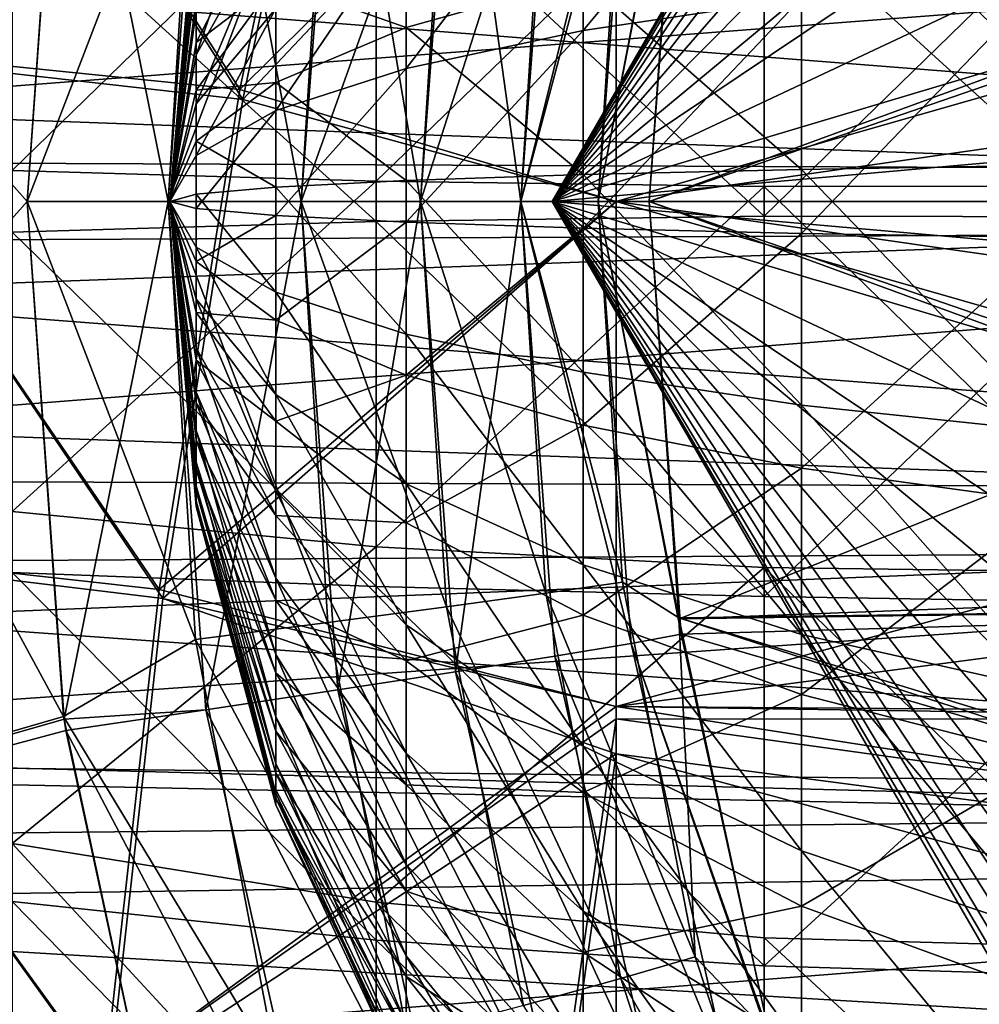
# Model space of a CAD drawing. Header units: metres. Extents: x -31 to 116, y -82 to 82.
# Tile 476 of 656: x -17.42 to -14.71, y -2.27 to 0.51. Entities that reach past the tile are written whole.
import ezdxf

# ---------------------------------------------------------------- set-up
doc = ezdxf.new("R2010")
doc.units = ezdxf.units.M
doc.layers.add('solid_80000000GA_10_1', color=7, linetype='CONTINUOUS')

msp = doc.modelspace()

# ---------------------------------------------------------------- linework, layer by layer
at = {"layer": 'solid_80000000GA_10_1'}
for points in [[(-15.919415, 0), (-14.5, 2.365721, -0.669019), (-14.5, 2.455278, -0.125823)], [(-15.919415, 0), (-14.5, 2.455278, -0.125823), (-14.5, 2.421717, 0.423683)], [(-15.919415, 0), (-14.5, 2.421717, 0.423683), (-14.5, 2.266722, 0.951943)], [(-15.919415, 0), (-14.5, 2.157537, -1.178668), (-14.5, 2.365721, -0.669019)], [(-15.919415, 0), (-14.5, 2.266722, 0.951943), (-14.5, 1.998063, 1.432469)], [(-15.919415, 0), (-14.5, 1.841165, -1.629213), (-14.5, 2.157537, -1.178668)], [(-19.174311, 2, 49.159725), (-19.174311, -2, 49.159725), (-17.299793, 1.456262, 49.323727)], [(-17.402586, -0.000003, -49.314732), (-19.174311, 2, -49.159725), (-17.298262, 1.463699, -49.32386)], [(-17.299793, -1.456262, -49.323727), (-19.174311, 2, -49.159725), (-17.402586, -0.000003, -49.314732)], [(-19.174311, -2, -49.159725), (-19.174311, 2, -49.159725), (-17.299793, -1.456262, -49.323727)], [(-15.919415, 0), (-14.5, 1.998063, 1.432469), (-14.5, 1.629213, 1.841165)], [(-17.776484, 1.838387, -13.459208), (-18.081825, 0.44656, -13.404175), (-16.80233, 0.316258, -12.897644)], [(-17.776484, 1.838387, -13.459208), (-16.80233, 0.316258, -12.897644), (-16.50799, 1.721131, -12.97956)], [(-15.919415, 0), (-14.5, 1.432469, -1.998063), (-14.5, 1.841165, -1.629213)], [(-16.793509, 0.287743, 12.893954), (-18.071299, 0.431961, 13.398313), (-17.76726, 1.822891, 13.451559)], [(-16.501154, 1.690587, 12.971581), (-16.793509, 0.287743, 12.893954), (-17.76726, 1.822891, 13.451559)], [(-16.50799, 1.721131, -12.97956), (-16.80233, 0.316258, -12.897644), (-15.738455, 1.370323, -12.743386)], [(-16.501154, 1.690587, 12.971581), (-15.738453, 1.406736, 12.749162), (-16.793509, 0.287743, 12.893954)], [(-15.919415, 0), (-14.5, 1.629213, 1.841165), (-14.5, 1.178668, 2.157537)], [(-15.738477, 0, -12.636819), (-10.479034, 0.754649, -11.738573), (-10.479008, 1.505772, -11.825926)], [(-15.738455, 1.370323, -12.743386), (-15.738477, 0, -12.636819), (-10.479008, 1.505772, -11.825926)], [(-17.299793, 1.456262, 49.323727), (-19.174311, -2, 49.159725), (-17.402586, 0.000003, 49.314732)], [(-17.00482, -0.000001, -49.390751), (-17.402586, -0.000003, -49.314732), (-17.298262, 1.463699, -49.32386)], [(-16.926704, 1.23856, 49.397755), (-17.299793, 1.456262, 49.323727), (-17.402586, 0.000003, 49.314732)], [(-17.00482, -0.000001, -49.390751), (-17.298262, 1.463699, -49.32386), (-16.897602, 1.437313, -49.400764)], [(-16.628719, -0.000001, -49.546318), (-17.00482, -0.000001, -49.390751), (-16.897602, 1.437313, -49.400764)], [(-16.628719, -0.000001, -49.546318), (-16.897602, 1.437313, -49.400764), (-16.525311, 1.381145, -49.556831)], [(-15.919415, 0), (-14.5, 0.951943, -2.266722), (-14.5, 1.432469, -1.998063)], [(-16.793509, 0.287743, 12.893954), (-15.738453, 1.406736, 12.749162), (-15.738477, 0, 12.636819)], [(-15.738477, 0, 12.636819), (-15.738453, 1.406736, 12.749162), (-10.479006, 0.000001, 11.709441)], [(-15.738453, 1.406736, 12.749162), (-10.479001, 0.735013, 11.737069), (-10.479006, 0.000001, 11.709441)], [(-16.80233, 0.316258, -12.897644), (-15.738477, 0, -12.636819), (-15.738455, 1.370323, -12.743386)], [(-16.291845, -0.000001, -49.774776), (-16.628719, -0.000001, -49.546318), (-16.525311, 1.381145, -49.556831)], [(-16.291845, -0.000001, -49.774776), (-16.525311, 1.381145, -49.556831), (-16.192142, 1.329741, -49.785957)], [(-16.008192, -0.000001, -50.066704), (-16.291845, -0.000001, -49.774776), (-16.192142, 1.329741, -49.785957)], [(-16.008192, -0.000001, -50.066704), (-16.192142, 1.329741, -49.785957), (-15.911982, 1.285242, -50.078651)], [(-16.008192, -0.000001, -50.066704), (-15.911982, 1.285242, -50.078651), (-15.696442, 1.249495, -50.422714)], [(-16.926704, 1.23856, 49.397755), (-17.402586, 0.000003, 49.314732), (-17.00482, 0.000001, 49.390751)], [(-16.552954, 1.190108, 49.553612), (-16.926704, 1.23856, 49.397755), (-17.00482, 0.000001, 49.390751)], [(-15.789487, -0.000001, -50.40995), (-16.008192, -0.000001, -50.066704), (-15.696442, 1.249495, -50.422714)], [(-15.789487, -0.000001, -50.40995), (-15.696442, 1.249495, -50.422714), (-15.554597, 1.223585, -50.804165)], [(-15.831904, 0.482952, 3.175416), (-15.215275, 0.57575, 3.785567), (-15.215275, 1.22436, 3.628078)], [(-15.831904, 1.02702, 3.04331), (-15.831904, 0.482952, 3.175416), (-15.215275, 1.22436, 3.628078)], [(-15.645042, -0.000002, -50.789482), (-15.789487, -0.000001, -50.40995), (-15.554597, 1.223585, -50.804165)], [(-15.561005, 1.179612, -50.803139), (-15.645042, -0.000002, -50.789482), (-15.554597, 1.223585, -50.804165)], [(-16.552954, 1.190108, 49.553612), (-17.00482, 0.000001, 49.390751), (-16.628719, 0.000001, 49.546318)], [(-16.552954, 1.190108, 49.553612), (-16.628719, 0.000001, 49.546318), (-16.218397, 1.145757, 49.78265)], [(-15.919415, 0), (-14.5, 1.178668, 2.157537), (-14.5, 0.669019, 2.365721)], [(-15.789487, 0.000001, 50.40995), (-15.645042, 0.000002, 50.789482), (-15.561307, 1.177484, 50.803097)], [(-15.720408, 1.0765, 50.419571), (-15.789487, 0.000001, 50.40995), (-15.561307, 1.177484, 50.803097)], [(-12.608404, 0, -62.122372), (-15.645042, -0.000002, -50.789482), (-15.561005, 1.179612, -50.803139)], [(-15.561307, 1.177484, 50.803097), (-15.645042, 0.000002, 50.789482), (-12.544497, 1.136405, 62.082558)], [(-12.552201, 1.066533, -62.087097), (-12.608404, 0, -62.122372), (-15.561005, 1.179612, -50.803139)], [(-16.218397, 1.145757, 49.78265), (-16.628719, 0.000001, 49.546318), (-16.291845, 0.000001, 49.774776)], [(-16.218397, 1.145757, 49.78265), (-16.291845, 0.000001, 49.774776), (-15.936988, 1.107356, 50.075378)], [(-15.320891, 1.117172, -15.195595), (-16.416733, 0.057043, -15.389939), (-16.416733, 1.088604, -15.487427)], [(-15.320891, 1.117172, -15.195595), (-15.320891, 0.041862, -15.097512), (-16.416733, 0.057043, -15.389939)], [(-15.645042, 0.000002, 50.789482), (-12.552208, 1.066476, 62.087097), (-12.544497, 1.136405, 62.082558)], [(-15.320891, 1.117172, -15.195595), (-14.2, 1.135128, -15.099884), (-14.2, 0.043234, -15.000144)], [(-15.320891, 1.117172, -15.195595), (-14.2, 0.043234, -15.000144), (-15.320891, 0.041862, -15.097512)], [(-16.416733, 1.088604, -15.487427), (-17.445086, 0.087163, -15.868675), (-17.445086, 1.048731, -15.966504)], [(-16.416733, 1.088604, -15.487427), (-16.416733, 0.057043, -15.389939), (-17.445086, 0.087163, -15.868675)], [(-15.936988, 1.107356, 50.075378), (-16.291845, 0.000001, 49.774776), (-16.008192, 0.000001, 50.066704)], [(-15.936988, 1.107356, 50.075378), (-16.008192, 0.000001, 50.066704), (-15.720408, 1.0765, 50.419571)], [(-16.924946, 0.413785, 0.757427), (-16.699953, 0.8179, 1.497156), (-16.699953, 1.065453, 1.332384)], [(-16.924946, 0.539024, 0.674067), (-16.924946, 0.413785, 0.757427), (-16.699953, 1.065453, 1.332384)], [(-15.720408, 1.0765, 50.419571), (-16.008192, 0.000001, 50.066704), (-15.789487, 0.000001, 50.40995)], [(-15.645042, 0.000002, 50.789482), (-12.608404, 0, 62.122372), (-12.552208, 1.066476, 62.087097)], [(-15.320891, -0.041862, 15.097512), (-15.320891, 1.034639, 15.181525), (-16.416733, 0.976158, 15.46815)], [(-15.320891, -0.041862, 15.097512), (-14.2, -0.043234, 15.000144), (-14.2, 1.049891, 15.08535)], [(-15.320891, -0.041862, 15.097512), (-14.2, 1.049891, 15.08535), (-15.320891, 1.034639, 15.181525)], [(-16.331871, 0.37545, 2.468588), (-15.831904, 0.482952, 3.175416), (-15.831904, 1.02702, 3.04331)], [(-16.331871, 0.798412, 2.365889), (-16.331871, 0.37545, 2.468588), (-15.831904, 1.02702, 3.04331)], [(-16.416733, -0.057043, 15.389939), (-16.416733, 0.976158, 15.46815), (-17.445086, 0.876972, 15.936698)], [(-15.320891, -0.041862, 15.097512), (-16.416733, 0.976158, 15.46815), (-16.416733, -0.057043, 15.389939)], [(-20.135519, 0.119696, -24.146751), (-9.206542, 0.072043, -64.937607), (-9.119857, 0.965781, -64.916855)], [(-20.098276, 0.569429, -24.171345), (-20.135519, 0.119696, -24.146751), (-9.119857, 0.965781, -64.916855)], [(-15.919415, 0), (-14.5, 0.423683, -2.421717), (-14.5, 0.951943, -2.266722)], [(-16.699953, 0.621152, -1.588901), (-16.331871, 0.909145, -2.325585), (-16.331871, 0.4915, -2.448126)], [(-16.331871, 0.4915, -2.448126), (-16.331871, 0.909145, -2.325585), (-15.831904, 0.63223, -3.149094)], [(-16.416733, -0.057043, 15.389939), (-17.445086, 0.876972, 15.936698), (-17.445086, -0.087163, 15.868675)], [(-17, 0), (-16.924946, 0.846199, 0.169888), (-16.924946, 0.862844, 0.020366)], [(-17, 0), (-16.924946, 0.862844, 0.020366), (-16.924946, 0.853272, -0.129775)], [(-16.924946, 0.449059, -0.737062), (-16.699953, 0.887625, -1.4569), (-16.699953, 0.621152, -1.588901)], [(-16.924946, 0.449059, -0.737062), (-16.924946, 0.570226, -0.647886), (-16.699953, 0.887625, -1.4569)], [(-17, 0), (-16.924946, 0.853272, -0.129775), (-16.924946, 0.817773, -0.275972)], [(-17, 0), (-16.924946, 0.803842, 0.314248), (-16.924946, 0.846199, 0.169888)], [(-15.215275, 0.753712, -3.754188), (-14.500755, 0.852247, -4.244985), (-14.500755, 0.102166, -4.328485)], [(-20.063772, 0.782186, 24.193392), (-9.143503, 0.825583, 64.922409), (-9.206542, -0.072043, 64.937607)], [(-17, 0), (-16.924946, 0.817773, -0.275972), (-16.924946, 0.757427, -0.413785)], [(-16.924946, 0.275972, 0.817773), (-16.699953, 0.545496, 1.616437), (-16.699953, 0.8179, 1.497156)], [(-16.924946, 0.413785, 0.757427), (-16.924946, 0.275972, 0.817773), (-16.699953, 0.8179, 1.497156)], [(-20.124195, 0.329388, 24.15432), (-20.063772, 0.782186, 24.193392), (-9.206542, -0.072043, 64.937607)], [(-17, 0), (-16.924946, 0.737062, 0.449059), (-16.924946, 0.803842, 0.314248)], [(-16.699953, 0.256517, 1.686604), (-16.331871, 0.37545, 2.468588), (-16.331871, 0.798412, 2.365889)], [(-16.699953, 0.545496, 1.616437), (-16.699953, 0.256517, 1.686604), (-16.331871, 0.798412, 2.365889)], [(-16.924946, 0.674067, -0.539024), (-17, 0), (-16.924946, 0.757427, -0.413785)], [(-15.831904, 0.63223, -3.149094), (-15.215275, 0.753712, -3.754188), (-15.215275, 0.090354, -3.828034)], [(-15.738477, 0, -12.636819), (-10.479006, -0.000001, -11.709441), (-10.479034, 0.754649, -11.738573)], [(-15.215275, 0.090354, -3.828034), (-15.215275, 0.753712, -3.754188), (-14.500755, 0.102166, -4.328485)], [(-17, 0), (-16.924946, 0.647886, 0.570226), (-16.924946, 0.737062, 0.449059)], [(-16.924946, 0.570226, -0.647886), (-17, 0), (-16.924946, 0.674067, -0.539024)], [(-15.919415, 0), (-14.5, 0.669019, 2.365721), (-14.5, 0.125823, 2.455278)], [(-17, 0), (-16.924946, 0.539024, 0.674067), (-16.924946, 0.647886, 0.570226)], [(-15.215275, -0.090354, 3.828034), (-14.500755, -0.102166, 4.328485), (-14.500755, 0.65102, 4.280467)], [(-15.215275, 0.57575, 3.785567), (-15.215275, -0.090354, 3.828034), (-14.500755, 0.65102, 4.280467)], [(-16.924946, 0.314248, -0.803842), (-16.699953, 0.621152, -1.588901), (-16.699953, 0.335805, -1.672624)], [(-16.924946, 0.314248, -0.803842), (-16.924946, 0.449059, -0.737062), (-16.699953, 0.621152, -1.588901)], [(-16.699953, 0.335805, -1.672624), (-16.699953, 0.621152, -1.588901), (-16.331871, 0.4915, -2.448126)], [(-16.331871, 0.4915, -2.448126), (-15.831904, 0.63223, -3.149094), (-15.831904, 0.075791, -3.211038)], [(-15.831904, 0.075791, -3.211038), (-15.831904, 0.63223, -3.149094), (-15.215275, 0.090354, -3.828034)], [(-16.924946, 0.449059, -0.737062), (-17, 0), (-16.924946, 0.570226, -0.647886)], [(-15.831904, -0.075791, 3.211038), (-15.215275, -0.090354, 3.828034), (-15.215275, 0.57575, 3.785567)], [(-15.831904, 0.482952, 3.175416), (-15.831904, -0.075791, 3.211038), (-15.215275, 0.57575, 3.785567)], [(-17, 0), (-16.924946, 0.413785, 0.757427), (-16.924946, 0.539024, 0.674067)], [(-16.924946, 0.129775, 0.853272), (-16.699953, 0.256517, 1.686604), (-16.699953, 0.545496, 1.616437)], [(-16.924946, 0.275972, 0.817773), (-16.924946, 0.129775, 0.853272), (-16.699953, 0.545496, 1.616437)], [(-16.699953, 0.335805, -1.672624), (-16.331871, 0.4915, -2.448126), (-16.331871, 0.05892, -2.496281)], [(-16.331871, 0.05892, -2.496281), (-16.331871, 0.4915, -2.448126), (-15.831904, 0.075791, -3.211038)], [(-16.331871, -0.05892, 2.496281), (-15.831904, -0.075791, 3.211038), (-15.831904, 0.482952, 3.175416)], [(-16.331871, 0.37545, 2.468588), (-16.331871, -0.05892, 2.496281), (-15.831904, 0.482952, 3.175416)], [(-18.081825, 0.44656, -13.404175), (-18.289104, -0.956478, -13.552382), (-17.029642, -1.096686, -13.035249)], [(-18.081825, 0.44656, -13.404175), (-17.029642, -1.096686, -13.035249), (-16.80233, 0.316258, -12.897644)], [(-16.924946, 0.314248, -0.803842), (-17, 0), (-16.924946, 0.449059, -0.737062)], [(-17.0193, -1.122417, 13.035141), (-18.277706, -0.969794, 13.548105), (-18.071299, 0.431961, 13.398313)], [(-16.793509, 0.287743, 12.893954), (-17.0193, -1.122417, 13.035141), (-18.071299, 0.431961, 13.398313)], [(-15.919415, 0), (-14.5, -0.125823, -2.455278), (-14.5, 0.423683, -2.421717)], [(-17, 0), (-16.924946, 0.275972, 0.817773), (-16.924946, 0.413785, 0.757427)], [(-16.699953, -0.040256, 1.705525), (-16.331871, -0.05892, 2.496281), (-16.331871, 0.37545, 2.468588)], [(-16.699953, 0.256517, 1.686604), (-16.699953, -0.040256, 1.705525), (-16.331871, 0.37545, 2.468588)], [(-16.924946, 0.169888, -0.846199), (-16.699953, 0.335805, -1.672624), (-16.699953, 0.040256, -1.705525)], [(-16.924946, 0.169888, -0.846199), (-16.924946, 0.314248, -0.803842), (-16.699953, 0.335805, -1.672624)], [(-16.699953, 0.040256, -1.705525), (-16.699953, 0.335805, -1.672624), (-16.331871, 0.05892, -2.496281)], [(-20.135519, -0.119696, 24.146751), (-20.124195, 0.329388, 24.15432), (-9.206542, -0.072043, 64.937607)], [(-16.80233, 0.316258, -12.897644), (-17.029642, -1.096686, -13.035249), (-15.738477, 0, -12.636819)], [(-16.924946, 0.169888, -0.846199), (-17, 0), (-16.924946, 0.314248, -0.803842)], [(-16.793509, 0.287743, 12.893954), (-15.738477, 0, 12.636819), (-17.0193, -1.122417, 13.035141)], [(-17, 0), (-16.924946, 0.129775, 0.853272), (-16.924946, 0.275972, 0.817773)], [(-16.924946, -0.020366, 0.862844), (-16.699953, -0.040256, 1.705525), (-16.699953, 0.256517, 1.686604)], [(-16.924946, 0.129775, 0.853272), (-16.924946, -0.020366, 0.862844), (-16.699953, 0.256517, 1.686604)], [(-16.924946, 0.020366, -0.862844), (-17, 0), (-16.924946, 0.169888, -0.846199)], [(-16.924946, 0.020366, -0.862844), (-16.924946, 0.169888, -0.846199), (-16.699953, 0.040256, -1.705525)], [(-20.135519, 0.119696, -24.146751), (-20.124195, -0.329388, -24.15432), (-9.206542, 0.072043, -64.937607)], [(-17, 0), (-16.924946, -0.020366, 0.862844), (-16.924946, 0.129775, 0.853272)], [(-15.919415, 0), (-14.5, 0.125823, 2.455278), (-14.5, -0.423683, 2.421717)], [(-16.416733, 0.057043, -15.389939), (-17.445086, -0.876972, -15.936698), (-17.445086, 0.087163, -15.868675)], [(-15.831904, 0.075791, -3.211038), (-15.215275, 0.090354, -3.828034), (-15.215275, -0.57575, -3.785567)], [(-15.215275, 0.090354, -3.828034), (-14.500755, 0.102166, -4.328485), (-14.500755, -0.65102, -4.280467)], [(-15.215275, -0.57575, -3.785567), (-15.215275, 0.090354, -3.828034), (-14.500755, -0.65102, -4.280467)], [(-20.124195, -0.329388, -24.15432), (-20.063772, -0.782186, -24.193392), (-9.206542, 0.072043, -64.937607)], [(-20.063772, -0.782186, -24.193392), (-9.143503, -0.825583, -64.922409), (-9.206542, 0.072043, -64.937607)], [(-16.416733, 0.057043, -15.389939), (-16.416733, -0.976158, -15.46815), (-17.445086, -0.876972, -15.936698)], [(-16.699953, 0.040256, -1.705525), (-16.331871, 0.05892, -2.496281), (-16.331871, -0.37545, -2.468588)], [(-15.320891, 0.041862, -15.097512), (-16.416733, -0.976158, -15.46815), (-16.416733, 0.057043, -15.389939)], [(-16.331871, 0.05892, -2.496281), (-15.831904, 0.075791, -3.211038), (-15.831904, -0.482952, -3.175416)], [(-16.331871, -0.37545, -2.468588), (-16.331871, 0.05892, -2.496281), (-15.831904, -0.482952, -3.175416)], [(-15.831904, -0.482952, -3.175416), (-15.831904, 0.075791, -3.211038), (-15.215275, -0.57575, -3.785567)], [(-16.924946, 0.020366, -0.862844), (-16.699953, 0.040256, -1.705525), (-16.699953, -0.256517, -1.686604)], [(-16.699953, -0.256517, -1.686604), (-16.699953, 0.040256, -1.705525), (-16.331871, -0.37545, -2.468588)], [(-15.320891, 0.041862, -15.097512), (-15.320891, -1.034639, -15.181525), (-16.416733, -0.976158, -15.46815)], [(-15.320891, 0.041862, -15.097512), (-14.2, 0.043234, -15.000144), (-14.2, -1.049891, -15.08535)], [(-15.320891, 0.041862, -15.097512), (-14.2, -1.049891, -15.08535), (-15.320891, -1.034639, -15.181525)], [(-17.402586, 0.000003, 49.314732), (-19.174311, -2, 49.159725), (-17.298262, -1.463699, 49.32386)], [(-17.00482, 0.000001, 49.390751), (-17.402586, 0.000003, 49.314732), (-17.298262, -1.463699, 49.32386)], [(-17.00482, 0.000001, 49.390751), (-17.298262, -1.463699, 49.32386), (-16.897602, -1.437313, 49.400764)], [(-17.0193, -1.122417, 13.035141), (-15.738477, 0, 12.636819), (-15.738453, -1.428234, 12.752645)], [(-16.628719, 0.000001, 49.546318), (-17.00482, 0.000001, 49.390751), (-16.897602, -1.437313, 49.400764)], [(-16.924946, -0.129775, -0.853272), (-17, 0), (-16.924946, 0.020366, -0.862844)], [(-17, 0), (-16.924946, -0.757427, 0.413785), (-16.924946, -0.674067, 0.539024)], [(-16.924946, -0.817773, 0.275972), (-16.924946, -0.757427, 0.413785), (-17, 0)], [(-17, 0), (-16.924946, -0.674067, 0.539024), (-16.924946, -0.570226, 0.647886)], [(-17, 0), (-16.924946, -0.570226, 0.647886), (-16.924946, -0.449059, 0.737062)], [(-17, 0), (-16.924946, -0.449059, 0.737062), (-16.924946, -0.314248, 0.803842)], [(-17, 0), (-16.924946, -0.314248, 0.803842), (-16.924946, -0.169888, 0.846199)], [(-17, 0), (-16.924946, -0.169888, 0.846199), (-16.924946, -0.020366, 0.862844)], [(-16.924946, -0.275972, -0.817773), (-17, 0), (-16.924946, -0.129775, -0.853272)], [(-16.924946, -0.413785, -0.757427), (-17, 0), (-16.924946, -0.275972, -0.817773)], [(-16.924946, -0.539024, -0.674067), (-17, 0), (-16.924946, -0.413785, -0.757427)], [(-16.924946, -0.647886, -0.570226), (-17, 0), (-16.924946, -0.539024, -0.674067)], [(-16.924946, -0.737062, -0.449059), (-17, 0), (-16.924946, -0.647886, -0.570226)], [(-16.924946, -0.803842, -0.314248), (-17, 0), (-16.924946, -0.737062, -0.449059)], [(-16.924946, -0.846199, -0.169888), (-17, 0), (-16.924946, -0.803842, -0.314248)], [(-16.924946, -0.862844, -0.020366), (-17, 0), (-16.924946, -0.846199, -0.169888)], [(-16.924946, -0.853272, 0.129775), (-17, 0), (-16.924946, -0.862844, -0.020366)], [(-16.924946, -0.817773, 0.275972), (-17, 0), (-16.924946, -0.853272, 0.129775)], [(-16.924946, -0.129775, -0.853272), (-16.924946, 0.020366, -0.862844), (-16.699953, -0.256517, -1.686604)], [(-16.628719, 0.000001, 49.546318), (-16.897602, -1.437313, 49.400764), (-16.525311, -1.381145, 49.556831)], [(-16.291845, 0.000001, 49.774776), (-16.628719, 0.000001, 49.546318), (-16.525311, -1.381145, 49.556831)], [(-16.291845, 0.000001, 49.774776), (-16.525311, -1.381145, 49.556831), (-16.192142, -1.329741, 49.785957)], [(-16.008192, 0.000001, 50.066704), (-16.291845, 0.000001, 49.774776), (-16.192142, -1.329741, 49.785957)], [(-16.008192, 0.000001, 50.066704), (-16.192142, -1.329741, 49.785957), (-15.911982, -1.285242, 50.078651)], [(-16.008192, 0.000001, 50.066704), (-15.911982, -1.285242, 50.078651), (-15.696442, -1.249495, 50.422714)], [(-15.789487, 0.000001, 50.40995), (-16.008192, 0.000001, 50.066704), (-15.696442, -1.249495, 50.422714)], [(-15.919415, 0), (-14.5, -0.423683, 2.421717), (-14.5, -0.951943, 2.266722)], [(-15.919415, 0), (-14.5, -0.951943, 2.266722), (-14.5, -1.432469, 1.998063)], [(-15.919415, 0), (-14.5, -1.432469, 1.998063), (-14.5, -1.841165, 1.629213)], [(-15.919415, 0), (-14.5, -1.841165, 1.629213), (-14.5, -2.157537, 1.178668)], [(-15.919415, 0), (-14.5, -2.157537, 1.178668), (-14.5, -2.365721, 0.669019)], [(-15.919415, 0), (-14.5, -2.365721, 0.669019), (-14.5, -2.455278, 0.125823)], [(-15.919415, 0), (-14.5, -2.455278, 0.125823), (-14.5, -2.421717, -0.423683)], [(-15.919415, 0), (-14.5, -2.421717, -0.423683), (-14.5, -2.266722, -0.951943)], [(-15.919415, 0), (-14.5, -2.266722, -0.951943), (-14.5, -1.998063, -1.432469)], [(-15.919415, 0), (-14.5, -1.998063, -1.432469), (-14.5, -1.629213, -1.841165)], [(-15.919415, 0), (-14.5, -1.629213, -1.841165), (-14.5, -1.178668, -2.157537)], [(-15.919415, 0), (-14.5, -1.178668, -2.157537), (-14.5, -0.669019, -2.365721)], [(-15.919415, 0), (-14.5, -0.669019, -2.365721), (-14.5, -0.125823, -2.455278)], [(-15.789487, 0.000001, 50.40995), (-15.554597, -1.223585, 50.804165), (-15.645042, 0.000002, 50.789482)], [(-15.789487, 0.000001, 50.40995), (-15.696442, -1.249495, 50.422714), (-15.554597, -1.223585, 50.804165)], [(-15.738477, 0, 12.636819), (-10.479006, 0.000001, 11.709441), (-10.479034, -0.754649, 11.738573)], [(-15.738477, 0, 12.636819), (-10.479034, -0.754649, 11.738573), (-10.479008, -1.505772, 11.825926)], [(-15.738453, -1.428234, 12.752645), (-15.738477, 0, 12.636819), (-10.479008, -1.505772, 11.825926)], [(-15.645042, 0.000002, 50.789482), (-15.561005, -1.179612, 50.803139), (-12.608404, 0, 62.122372)], [(-15.645042, 0.000002, 50.789482), (-15.554597, -1.223585, 50.804165), (-15.561005, -1.179612, 50.803139)], [(-12.552208, -1.066476, -62.087097), (-15.645042, -0.000002, -50.789482), (-12.608404, 0, -62.122372)], [(-16.926704, -1.23856, -49.397755), (-17.402586, -0.000003, -49.314732), (-17.00482, -0.000001, -49.390751)], [(-16.926704, -1.23856, -49.397755), (-17.299793, -1.456262, -49.323727), (-17.402586, -0.000003, -49.314732)], [(-17.029642, -1.096686, -13.035249), (-15.738453, -1.428187, -12.752637), (-15.738477, 0, -12.636819)], [(-16.552954, -1.190108, -49.553612), (-17.00482, -0.000001, -49.390751), (-16.628719, -0.000001, -49.546318)], [(-16.552954, -1.190108, -49.553612), (-16.926704, -1.23856, -49.397755), (-17.00482, -0.000001, -49.390751)], [(-16.924946, -0.020366, 0.862844), (-16.924946, -0.169888, 0.846199), (-16.699953, -0.040256, 1.705525)], [(-16.218397, -1.145757, -49.78265), (-16.628719, -0.000001, -49.546318), (-16.291845, -0.000001, -49.774776)], [(-16.552954, -1.190108, -49.553612), (-16.628719, -0.000001, -49.546318), (-16.218397, -1.145757, -49.78265)], [(-15.936988, -1.107356, -50.075378), (-16.291845, -0.000001, -49.774776), (-16.008192, -0.000001, -50.066704)], [(-16.218397, -1.145757, -49.78265), (-16.291845, -0.000001, -49.774776), (-15.936988, -1.107356, -50.075378)], [(-15.720408, -1.0765, -50.419571), (-16.008192, -0.000001, -50.066704), (-15.789487, -0.000001, -50.40995)], [(-15.936988, -1.107356, -50.075378), (-16.008192, -0.000001, -50.066704), (-15.720408, -1.0765, -50.419571)], [(-15.561307, -1.177484, -50.803097), (-15.789487, -0.000001, -50.40995), (-15.645042, -0.000002, -50.789482)], [(-15.720408, -1.0765, -50.419571), (-15.789487, -0.000001, -50.40995), (-15.561307, -1.177484, -50.803097)], [(-15.738477, 0, -12.636819), (-15.738453, -1.428187, -12.752637), (-10.479006, -0.000001, -11.709441)], [(-15.738453, -1.428187, -12.752637), (-10.479001, -0.735013, -11.737069), (-10.479006, -0.000001, -11.709441)], [(-12.544497, -1.136405, -62.082558), (-15.561307, -1.177484, -50.803097), (-15.645042, -0.000002, -50.789482)], [(-12.552208, -1.066476, -62.087097), (-12.544497, -1.136405, -62.082558), (-15.645042, -0.000002, -50.789482)], [(-15.561005, -1.179612, 50.803139), (-12.552201, -1.066533, 62.087097), (-12.608404, 0, 62.122372)], [(-16.924946, -0.169888, 0.846199), (-16.699953, -0.335805, 1.672624), (-16.699953, -0.040256, 1.705525)], [(-16.699953, -0.040256, 1.705525), (-16.699953, -0.335805, 1.672624), (-16.331871, -0.05892, 2.496281)], [(-15.320891, -1.117172, 15.195595), (-15.320891, -0.041862, 15.097512), (-16.416733, -0.057043, 15.389939)], [(-15.320891, -1.117172, 15.195595), (-14.2, -0.043234, 15.000144), (-15.320891, -0.041862, 15.097512)], [(-15.320891, -1.117172, 15.195595), (-14.2, -1.135128, 15.099884), (-14.2, -0.043234, 15.000144)], [(-20.135519, -0.119696, 24.146751), (-9.206542, -0.072043, 64.937607), (-9.119857, -0.965781, 64.916855)], [(-16.416733, -1.088604, 15.487427), (-16.416733, -0.057043, 15.389939), (-17.445086, -0.087163, 15.868675)], [(-16.699953, -0.335805, 1.672624), (-16.331871, -0.4915, 2.448126), (-16.331871, -0.05892, 2.496281)], [(-15.320891, -1.117172, 15.195595), (-16.416733, -0.057043, 15.389939), (-16.416733, -1.088604, 15.487427)], [(-16.331871, -0.05892, 2.496281), (-16.331871, -0.4915, 2.448126), (-15.831904, -0.075791, 3.211038)], [(-16.331871, -0.4915, 2.448126), (-15.831904, -0.63223, 3.149094), (-15.831904, -0.075791, 3.211038)], [(-15.831904, -0.075791, 3.211038), (-15.831904, -0.63223, 3.149094), (-15.215275, -0.090354, 3.828034)], [(-16.416733, -1.088604, 15.487427), (-17.445086, -0.087163, 15.868675), (-17.445086, -1.048731, 15.966504)], [(-15.831904, -0.63223, 3.149094), (-15.215275, -0.753712, 3.754188), (-15.215275, -0.090354, 3.828034)], [(-15.215275, -0.090354, 3.828034), (-15.215275, -0.753712, 3.754188), (-14.500755, -0.102166, 4.328485)], [(-15.215275, -0.753712, 3.754188), (-14.500755, -0.852247, 4.244985), (-14.500755, -0.102166, 4.328485)], [(-20.098276, -0.569429, 24.171345), (-20.135519, -0.119696, 24.146751), (-9.119857, -0.965781, 64.916855)], [(-16.924946, -0.129775, -0.853272), (-16.699953, -0.256517, -1.686604), (-16.699953, -0.545496, -1.616437)], [(-16.924946, -0.275972, -0.817773), (-16.924946, -0.129775, -0.853272), (-16.699953, -0.545496, -1.616437)], [(-16.924946, -0.169888, 0.846199), (-16.924946, -0.314248, 0.803842), (-16.699953, -0.335805, 1.672624)], [(-16.924946, -0.275972, -0.817773), (-16.699953, -0.545496, -1.616437), (-16.699953, -0.8179, -1.497156)], [(-16.924946, -0.413785, -0.757427), (-16.924946, -0.275972, -0.817773), (-16.699953, -0.8179, -1.497156)], [(-16.699953, -0.256517, -1.686604), (-16.331871, -0.37545, -2.468588), (-16.331871, -0.798412, -2.365889)], [(-16.699953, -0.545496, -1.616437), (-16.699953, -0.256517, -1.686604), (-16.331871, -0.798412, -2.365889)], [(-16.924946, -0.314248, 0.803842), (-16.699953, -0.621152, 1.588901), (-16.699953, -0.335805, 1.672624)], [(-16.924946, -0.314248, 0.803842), (-16.924946, -0.449059, 0.737062), (-16.699953, -0.621152, 1.588901)], [(-16.699953, -0.335805, 1.672624), (-16.699953, -0.621152, 1.588901), (-16.331871, -0.4915, 2.448126)], [(-16.331871, -0.37545, -2.468588), (-15.831904, -0.482952, -3.175416), (-15.831904, -1.02702, -3.04331)], [(-16.331871, -0.798412, -2.365889), (-16.331871, -0.37545, -2.468588), (-15.831904, -1.02702, -3.04331)], [(-16.924946, -0.413785, -0.757427), (-16.699953, -0.8179, -1.497156), (-16.699953, -1.065453, -1.332384)], [(-16.924946, -0.539024, -0.674067), (-16.924946, -0.413785, -0.757427), (-16.699953, -1.065453, -1.332384)], [(-16.924946, -0.449059, 0.737062), (-16.699953, -0.887625, 1.4569), (-16.699953, -0.621152, 1.588901)], [(-16.924946, -0.449059, 0.737062), (-16.924946, -0.570226, 0.647886), (-16.699953, -0.887625, 1.4569)], [(-16.699953, -0.621152, 1.588901), (-16.331871, -0.909145, 2.325585), (-16.331871, -0.4915, 2.448126)], [(-16.331871, -0.4915, 2.448126), (-16.331871, -0.909145, 2.325585), (-15.831904, -0.63223, 3.149094)], [(-15.831904, -0.482952, -3.175416), (-15.215275, -0.57575, -3.785567), (-15.215275, -1.22436, -3.628078)], [(-15.831904, -1.02702, -3.04331), (-15.831904, -0.482952, -3.175416), (-15.215275, -1.22436, -3.628078)], [(-16.924946, -0.539024, -0.674067), (-16.699953, -1.065453, -1.332384), (-16.699953, -1.280632, -1.127128)], [(-16.924946, -0.647886, -0.570226), (-16.924946, -0.539024, -0.674067), (-16.699953, -1.280632, -1.127128)], [(-16.699953, -0.545496, -1.616437), (-16.331871, -0.798412, -2.365889), (-16.331871, -1.197114, -2.191303)], [(-16.699953, -0.8179, -1.497156), (-16.699953, -0.545496, -1.616437), (-16.331871, -1.197114, -2.191303)], [(-20.009789, -1.030607, 24.226574), (-20.098276, -0.569429, 24.171345), (-9.119857, -0.965781, 64.916855)], [(-16.924946, -0.570226, 0.647886), (-16.699953, -1.127128, 1.280632), (-16.699953, -0.887625, 1.4569)], [(-16.924946, -0.570226, 0.647886), (-16.924946, -0.674067, 0.539024), (-16.699953, -1.127128, 1.280632)], [(-15.215275, -0.57575, -3.785567), (-14.500755, -0.65102, -4.280467), (-14.500755, -1.384425, -4.102388)], [(-15.215275, -1.22436, -3.628078), (-15.215275, -0.57575, -3.785567), (-14.500755, -1.384425, -4.102388)], [(-16.699953, -0.621152, 1.588901), (-16.699953, -0.887625, 1.4569), (-16.331871, -0.909145, 2.325585)], [(-16.331871, -0.909145, 2.325585), (-15.831904, -1.169459, 2.991467), (-15.831904, -0.63223, 3.149094)], [(-15.831904, -0.63223, 3.149094), (-15.831904, -1.169459, 2.991467), (-15.215275, -0.753712, 3.754188)], [(-16.924946, -0.647886, -0.570226), (-16.699953, -1.280632, -1.127128), (-16.699953, -1.4569, -0.887625)], [(-16.924946, -0.737062, -0.449059), (-16.924946, -0.647886, -0.570226), (-16.699953, -1.4569, -0.887625)], [(-16.924946, -0.674067, 0.539024), (-16.699953, -1.332384, 1.065453), (-16.699953, -1.127128, 1.280632)], [(-16.924946, -0.674067, 0.539024), (-16.924946, -0.757427, 0.413785), (-16.699953, -1.332384, 1.065453)], [(-16.924946, -0.737062, -0.449059), (-16.699953, -1.4569, -0.887625), (-16.699953, -1.588901, -0.621152)], [(-16.924946, -0.803842, -0.314248), (-16.924946, -0.737062, -0.449059), (-16.699953, -1.588901, -0.621152)], [(-15.738453, -1.428187, -12.752637), (-10.47898, -1.466632, -11.81991), (-10.479001, -0.735013, -11.737069)], [(-16.924946, -0.757427, 0.413785), (-16.699953, -1.497156, 0.8179), (-16.699953, -1.332384, 1.065453)], [(-16.924946, -0.817773, 0.275972), (-16.699953, -1.497156, 0.8179), (-16.924946, -0.757427, 0.413785)], [(-15.831904, -1.169459, 2.991467), (-15.215275, -1.394169, 3.566272), (-15.215275, -0.753712, 3.754188)], [(-15.215275, -0.753712, 3.754188), (-15.215275, -1.394169, 3.566272), (-14.500755, -0.852247, 4.244985)], [(-20.063772, -0.782186, -24.193392), (-19.947016, -1.259328, -24.263313), (-9.143503, -0.825583, -64.922409)], [(-16.924946, -0.803842, -0.314248), (-16.699953, -1.588901, -0.621152), (-16.699953, -1.672624, -0.335805)], [(-16.924946, -0.846199, -0.169888), (-16.924946, -0.803842, -0.314248), (-16.699953, -1.672624, -0.335805)], [(-16.331871, -0.798412, -2.365889), (-15.831904, -1.02702, -3.04331), (-15.831904, -1.539882, -2.818736)], [(-16.331871, -1.197114, -2.191303), (-16.331871, -0.798412, -2.365889), (-15.831904, -1.539882, -2.818736)], [(-19.947016, -1.259328, -24.263313), (-19.839264, -1.575862, -24.322298), (-9.143503, -0.825583, -64.922409)], [(-19.839264, -1.575862, -24.322298), (-8.932652, -1.697886, -64.871605), (-9.143503, -0.825583, -64.922409)], [(-16.924946, -0.817773, 0.275972), (-16.699953, -1.616437, 0.545496), (-16.699953, -1.497156, 0.8179)], [(-16.924946, -0.817773, 0.275972), (-16.924946, -0.853272, 0.129775), (-16.699953, -1.616437, 0.545496)], [(-16.699953, -0.8179, -1.497156), (-16.331871, -1.197114, -2.191303), (-16.331871, -1.559443, -1.950135)], [(-16.699953, -1.065453, -1.332384), (-16.699953, -0.8179, -1.497156), (-16.331871, -1.559443, -1.950135)], [(-16.924946, -0.846199, -0.169888), (-16.699953, -1.672624, -0.335805), (-16.699953, -1.705525, -0.040256)], [(-16.924946, -0.862844, -0.020366), (-16.924946, -0.846199, -0.169888), (-16.699953, -1.705525, -0.040256)], [(-16.924946, -0.853272, 0.129775), (-16.699953, -1.686604, 0.256517), (-16.699953, -1.616437, 0.545496)], [(-16.924946, -0.853272, 0.129775), (-16.924946, -0.862844, -0.020366), (-16.699953, -1.686604, 0.256517)], [(-15.215275, -1.394169, 3.566272), (-14.500755, -1.576434, 4.032503), (-14.500755, -0.852247, 4.244985)], [(-16.416733, -0.976158, -15.46815), (-17.445086, -1.81528, -16.168568), (-17.445086, -0.876972, -15.936698)], [(-16.924946, -0.862844, -0.020366), (-16.699953, -1.705525, -0.040256), (-16.699953, -1.686604, 0.256517)], [(-16.699953, -0.887625, 1.4569), (-16.331871, -1.299167, 2.132383), (-16.331871, -0.909145, 2.325585)], [(-16.699953, -0.887625, 1.4569), (-16.699953, -1.127128, 1.280632), (-16.331871, -1.299167, 2.132383)], [(-16.331871, -0.909145, 2.325585), (-16.331871, -1.299167, 2.132383), (-15.831904, -1.169459, 2.991467)], [(-20.009789, -1.030607, 24.226574), (-9.119857, -0.965781, 64.916855), (-8.887325, -1.828622, 64.860634)], [(-18.289104, -0.956478, -13.552382), (-18.393118, -2.335504, -13.900106), (-17.184122, -2.481644, -13.388864)], [(-17.172792, -2.504039, 13.391552), (-18.381313, -2.347245, 13.897182), (-18.277706, -0.969794, 13.548105)], [(-18.289104, -0.956478, -13.552382), (-17.184122, -2.481644, -13.388864), (-17.029642, -1.096686, -13.035249)], [(-17.0193, -1.122417, 13.035141), (-17.172792, -2.504039, 13.391552), (-18.277706, -0.969794, 13.548105)], [(-16.416733, -0.976158, -15.46815), (-16.416733, -1.981289, -15.71981), (-17.445086, -1.81528, -16.168568)], [(-15.320891, -1.034639, -15.181525), (-16.416733, -1.981289, -15.71981), (-16.416733, -0.976158, -15.46815)], [(-15.831904, -1.02702, -3.04331), (-15.215275, -1.22436, -3.628078), (-15.215275, -1.835768, -3.360352)], [(-15.831904, -1.539882, -2.818736), (-15.831904, -1.02702, -3.04331), (-15.215275, -1.835768, -3.360352)], [(-19.85355, -1.537706, 24.314751), (-20.009789, -1.030607, 24.226574), (-8.887325, -1.828622, 64.860634)], [(-16.416733, -2.088861, 15.75781), (-17.445086, -1.048731, 15.966504), (-17.445086, -1.979413, 16.227303)], [(-16.416733, -2.088861, 15.75781), (-16.416733, -1.088604, 15.487427), (-17.445086, -1.048731, 15.966504)], [(-15.320891, -1.034639, -15.181525), (-15.320891, -2.081714, -15.445244), (-16.416733, -1.981289, -15.71981)], [(-15.320891, -1.034639, -15.181525), (-14.2, -1.049891, -15.08535), (-14.2, -2.113142, -15.35308)], [(-15.320891, -1.034639, -15.181525), (-14.2, -2.113142, -15.35308), (-15.320891, -2.081714, -15.445244)], [(-16.699953, -1.065453, -1.332384), (-16.331871, -1.559443, -1.950135), (-16.331871, -1.874389, -1.649714)], [(-16.699953, -1.280632, -1.127128), (-16.699953, -1.065453, -1.332384), (-16.331871, -1.874389, -1.649714)], [(-15.936988, -1.107356, -50.075378), (-15.720408, -1.0765, -50.419571), (-15.515183, -2.135545, -50.448166)], [(-15.515183, -2.135545, -50.448166), (-15.720408, -1.0765, -50.419571), (-15.561307, -1.177484, -50.803097)], [(-15.561005, -1.179612, 50.803139), (-12.544379, -1.137442, 62.082489), (-12.552201, -1.066533, 62.087097)], [(-17.029642, -1.096686, -13.035249), (-17.184122, -2.481644, -13.388864), (-15.738453, -1.428187, -12.752637)], [(-15.320891, -2.160709, 15.472982), (-16.416733, -1.088604, 15.487427), (-16.416733, -2.088861, 15.75781)], [(-15.320891, -2.160709, 15.472982), (-15.320891, -1.117172, 15.195595), (-16.416733, -1.088604, 15.487427)], [(-16.218397, -1.145757, -49.78265), (-15.936988, -1.107356, -50.075378), (-15.725471, -2.196527, -50.101162)], [(-15.725471, -2.196527, -50.101162), (-15.936988, -1.107356, -50.075378), (-15.515183, -2.135545, -50.448166)], [(-17.0193, -1.122417, 13.035141), (-15.738453, -1.561844, 12.77551), (-17.172792, -2.504039, 13.391552)], [(-17.0193, -1.122417, 13.035141), (-15.738453, -1.428234, 12.752645), (-15.738453, -1.561844, 12.77551)], [(-16.699953, -1.127128, 1.280632), (-16.331871, -1.649714, 1.874389), (-16.331871, -1.299167, 2.132383)], [(-16.699953, -1.127128, 1.280632), (-16.699953, -1.332384, 1.065453), (-16.331871, -1.649714, 1.874389)], [(-12.544497, -1.136405, -62.082558), (-12.371593, -2.15203, -61.997433), (-15.561307, -1.177484, -50.803097)], [(-15.561005, -1.179612, 50.803139), (-15.554597, -1.223585, 50.804165), (-12.544379, -1.137442, 62.082489)], [(-15.554597, -1.223585, 50.804165), (-12.371571, -2.152124, 61.997429), (-12.544379, -1.137442, 62.082489)], [(-15.320891, -2.160709, 15.472982), (-14.2, -1.135128, 15.099884), (-15.320891, -1.117172, 15.195595)], [(-15.320891, -2.160709, 15.472982), (-14.2, -2.194724, 15.381733), (-14.2, -1.135128, 15.099884)], [(-16.552954, -1.190108, -49.553612), (-16.218397, -1.145757, -49.78265), (-16.000214, -2.272693, -49.806046)], [(-16.000214, -2.272693, -49.806046), (-16.218397, -1.145757, -49.78265), (-15.725471, -2.196527, -50.101162)], [(-16.327871, -2.360841, -49.575287), (-16.926704, -1.23856, -49.397755), (-16.552954, -1.190108, -49.553612)], [(-16.327871, -2.360841, -49.575287), (-16.552954, -1.190108, -49.553612), (-16.000214, -2.272693, -49.806046)], [(-16.331871, -1.299167, 2.132383), (-15.831904, -1.671155, 2.742945), (-15.831904, -1.169459, 2.991467)], [(-15.831904, -1.169459, 2.991467), (-15.831904, -1.671155, 2.742945), (-15.215275, -1.394169, 3.566272)], [(-12.35638, -2.217337, -61.99107), (-15.306319, -2.353642, -50.843475), (-15.561307, -1.177484, -50.803097)], [(-15.515183, -2.135545, -50.448166), (-15.561307, -1.177484, -50.803097), (-15.306319, -2.353642, -50.843475)], [(-12.371593, -2.15203, -61.997433), (-12.35638, -2.217337, -61.99107), (-15.561307, -1.177484, -50.803097)], [(-16.331871, -1.197114, -2.191303), (-15.831904, -1.539882, -2.818736), (-15.831904, -2.005956, -2.508515)], [(-16.331871, -1.559443, -1.950135), (-16.331871, -1.197114, -2.191303), (-15.831904, -2.005956, -2.508515)], [(-15.696442, -1.249495, 50.422714), (-15.305368, -2.356889, 50.84362), (-15.554597, -1.223585, 50.804165)], [(-15.554597, -1.223585, 50.804165), (-15.305368, -2.356889, 50.84362), (-12.371571, -2.152124, 61.997429)], [(-15.215275, -1.22436, -3.628078), (-14.500755, -1.384425, -4.102388), (-14.500755, -2.075764, -3.799661)], [(-15.215275, -1.835768, -3.360352), (-15.215275, -1.22436, -3.628078), (-14.500755, -2.075764, -3.799661)], [(-16.926704, -1.23856, -49.397755), (-16.694607, -2.45725, -49.418564), (-17.299793, -1.456262, -49.323727)], [(-16.327871, -2.360841, -49.575287), (-16.694607, -2.45725, -49.418564), (-16.926704, -1.23856, -49.397755)], [(-15.696442, -1.249495, 50.422714), (-15.911982, -1.285242, 50.078651), (-15.418284, -2.477512, 50.461403)], [(-15.696442, -1.249495, 50.422714), (-15.284427, -2.427171, 50.846912), (-15.305368, -2.356889, 50.84362)], [(-15.696442, -1.249495, 50.422714), (-15.418284, -2.477512, 50.461403), (-15.284427, -2.427171, 50.846912)], [(-16.699953, -1.280632, -1.127128), (-16.331871, -1.874389, -1.649714), (-16.331871, -2.132383, -1.299167)], [(-16.699953, -1.4569, -0.887625), (-16.699953, -1.280632, -1.127128), (-16.331871, -2.132383, -1.299167)], [(-16.331871, -1.299167, 2.132383), (-16.331871, -1.649714, 1.874389), (-15.831904, -1.671155, 2.742945)], [(-15.911982, -1.285242, 50.078651), (-16.192142, -1.329741, 49.785957), (-15.625375, -2.548047, 50.113487)], [(-15.911982, -1.285242, 50.078651), (-15.625375, -2.548047, 50.113487), (-15.418284, -2.477512, 50.461403)], [(-16.699953, -1.332384, 1.065453), (-16.331871, -1.950135, 1.559443), (-16.331871, -1.649714, 1.874389)], [(-16.699953, -1.332384, 1.065453), (-16.699953, -1.497156, 0.8179), (-16.331871, -1.950135, 1.559443)], [(-16.192142, -1.329741, 49.785957), (-16.525311, -1.381145, 49.556831), (-15.89659, -2.636281, 49.817528)], [(-16.192142, -1.329741, 49.785957), (-15.89659, -2.636281, 49.817528), (-15.625375, -2.548047, 50.113487)], [(-16.525311, -1.381145, 49.556831), (-16.897602, -1.437313, 49.400764), (-16.220499, -2.738492, 49.586075)], [(-16.525311, -1.381145, 49.556831), (-16.220499, -2.738492, 49.586075), (-15.89659, -2.636281, 49.817528)], [(-15.831904, -1.671155, 2.742945), (-15.215275, -1.992266, 3.269998), (-15.215275, -1.394169, 3.566272)], [(-15.215275, -1.394169, 3.566272), (-15.215275, -1.992266, 3.269998), (-14.500755, -1.576434, 4.032503)], [(-17.298262, -1.463699, 49.32386), (-17.29365, -1.495677, 49.324265), (-16.897602, -1.437313, 49.400764)], [(-16.897602, -1.437313, 49.400764), (-17.29365, -1.495677, 49.324265), (-16.583376, -2.850349, 49.428867)], [(-17.184122, -2.481644, -13.388864), (-15.738453, -1.46281, -12.75836), (-15.738453, -1.428187, -12.752637)], [(-16.897602, -1.437313, 49.400764), (-16.583376, -2.850349, 49.428867), (-16.220499, -2.738492, 49.586075)], [(-15.738453, -1.428187, -12.752637), (-15.738453, -1.46281, -12.75836), (-10.47898, -1.466632, -11.81991)], [(-15.738453, -1.428234, 12.752645), (-10.479008, -1.505772, 11.825926), (-10.478991, -2.248453, 11.971119)], [(-15.738453, -1.561844, 12.77551), (-15.738453, -1.428234, 12.752645), (-10.478991, -2.248453, 11.971119)], [(-19.174311, -2, -49.159725), (-17.299793, -1.456262, -49.323727), (-16.991623, -2.894098, -49.350689)], [(-17.298262, -1.463699, 49.32386), (-19.174311, -2, 49.159725), (-17.29365, -1.495677, 49.324265)], [(-16.694607, -2.45725, -49.418564), (-16.991623, -2.894098, -49.350689), (-17.299793, -1.456262, -49.323727)], [(-17.184122, -2.481644, -13.388864), (-15.932253, -2.821974, -13.13634), (-15.738453, -1.46281, -12.75836)], [(-16.699953, -1.4569, -0.887625), (-16.331871, -2.132383, -1.299167), (-16.331871, -2.325585, -0.909145)], [(-16.699953, -1.588901, -0.621152), (-16.699953, -1.4569, -0.887625), (-16.331871, -2.325585, -0.909145)], [(-15.932253, -2.821974, -13.13634), (-15.738453, -2.819064, -13.097085), (-15.738453, -1.46281, -12.75836)], [(-15.738453, -1.46281, -12.75836), (-10.478973, -2.191457, -11.957847), (-10.47898, -1.466632, -11.81991)], [(-15.738453, -1.46281, -12.75836), (-15.738453, -2.819064, -13.097085), (-10.478973, -2.191457, -11.957847)], [(-17.29365, -1.495677, 49.324265), (-19.174311, -2, 49.159725), (-16.988176, -2.905109, 49.35099)], [(-17.29365, -1.495677, 49.324265), (-16.988176, -2.905109, 49.35099), (-16.583376, -2.850349, 49.428867)], [(-16.699953, -1.497156, 0.8179), (-16.331871, -2.191303, 1.197114), (-16.331871, -1.950135, 1.559443)], [(-16.699953, -1.616437, 0.545496), (-16.331871, -2.191303, 1.197114), (-16.699953, -1.497156, 0.8179)], [(-19.830252, -1.599436, 24.327032), (-19.85355, -1.537706, 24.314751), (-8.887325, -1.828622, 64.860634)], [(-15.831904, -1.539882, -2.818736), (-15.215275, -1.835768, -3.360352), (-15.215275, -2.391398, -2.990522)], [(-15.831904, -2.005956, -2.508515), (-15.831904, -1.539882, -2.818736), (-15.215275, -2.391398, -2.990522)], [(-19.839264, -1.575862, -24.322298), (-19.744385, -1.808325, -24.370493), (-8.932652, -1.697886, -64.871605)], [(-15.929364, -2.906791, 13.16483), (-17.172792, -2.504039, 13.391552), (-15.738453, -1.561844, 12.77551)], [(-16.331871, -1.559443, -1.950135), (-15.831904, -2.005956, -2.508515), (-15.831904, -2.41108, -2.122074)], [(-16.331871, -1.874389, -1.649714), (-16.331871, -1.559443, -1.950135), (-15.831904, -2.41108, -2.122074)], [(-15.929364, -2.906791, 13.16483), (-15.738453, -1.561844, 12.77551), (-15.738453, -2.819133, 13.097108)], [(-15.738453, -1.561844, 12.77551), (-10.478991, -2.248453, 11.971119), (-10.479015, -2.978856, 12.173615)], [(-15.738453, -2.819133, 13.097108), (-15.738453, -1.561844, 12.77551), (-10.479015, -2.978856, 12.173615)], [(-15.215275, -1.992266, 3.269998), (-14.500755, -2.252721, 3.697495), (-14.500755, -1.576434, 4.032503)], [(-19.661144, -1.989027, 24.410271), (-19.830252, -1.599436, 24.327032), (-8.887325, -1.828622, 64.860634)], [(-16.699953, -1.588901, -0.621152), (-16.331871, -2.325585, -0.909145), (-16.331871, -2.448126, -0.4915)], [(-16.699953, -1.672624, -0.335805), (-16.699953, -1.588901, -0.621152), (-16.331871, -2.448126, -0.4915)], [(-16.699953, -1.616437, 0.545496), (-16.331871, -2.365889, 0.798412), (-16.331871, -2.191303, 1.197114)], [(-16.699953, -1.616437, 0.545496), (-16.699953, -1.686604, 0.256517), (-16.331871, -2.365889, 0.798412)], [(-16.331871, -1.649714, 1.874389), (-15.831904, -2.122074, 2.41108), (-15.831904, -1.671155, 2.742945)], [(-16.331871, -1.649714, 1.874389), (-16.331871, -1.950135, 1.559443), (-15.831904, -2.122074, 2.41108)], [(-16.699953, -1.672624, -0.335805), (-16.331871, -2.448126, -0.4915), (-16.331871, -2.496281, -0.05892)], [(-16.699953, -1.705525, -0.040256), (-16.699953, -1.672624, -0.335805), (-16.331871, -2.496281, -0.05892)], [(-16.699953, -1.686604, 0.256517), (-16.331871, -2.468588, 0.37545), (-16.331871, -2.365889, 0.798412)], [(-16.699953, -1.686604, 0.256517), (-16.699953, -1.705525, -0.040256), (-16.331871, -2.468588, 0.37545)], [(-15.831904, -1.671155, 2.742945), (-15.831904, -2.122074, 2.41108), (-15.215275, -1.992266, 3.269998)], [(-19.744385, -1.808325, -24.370493), (-19.367527, -2.516984, -24.535038), (-8.932652, -1.697886, -64.871605)], [(-19.367527, -2.516984, -24.535038), (-8.582389, -2.516984, -64.785721), (-8.932652, -1.697886, -64.871605)], [(-16.699953, -1.705525, -0.040256), (-16.331871, -2.496281, -0.05892), (-16.331871, -2.468588, 0.37545)], [(-19.661144, -1.989027, 24.410271), (-8.887325, -1.828622, 64.860634), (-8.51011, -2.648758, 64.767723)], [(-16.416733, -2.929447, -16.137684), (-17.445086, -2.700124, -16.557455), (-17.445086, -1.81528, -16.168568)], [(-16.416733, -1.981289, -15.71981), (-16.416733, -2.929447, -16.137684), (-17.445086, -1.81528, -16.168568)], [(-15.215275, -1.835768, -3.360352), (-14.500755, -2.075764, -3.799661), (-14.500755, -2.704033, -3.381483)], [(-15.215275, -2.391398, -2.990522), (-15.215275, -1.835768, -3.360352), (-14.500755, -2.704033, -3.381483)], [(-16.331871, -1.874389, -1.649714), (-15.831904, -2.41108, -2.122074), (-15.831904, -2.742945, -1.671155)], [(-16.331871, -2.132383, -1.299167), (-16.331871, -1.874389, -1.649714), (-15.831904, -2.742945, -1.671155)], [(-16.331871, -1.950135, 1.559443), (-15.831904, -2.508515, 2.005956), (-15.831904, -2.122074, 2.41108)], [(-16.331871, -1.950135, 1.559443), (-16.331871, -2.191303, 1.197114), (-15.831904, -2.508515, 2.005956)], [(-19.396957, -2.469851, 24.523487), (-19.661144, -1.989027, 24.410271), (-8.51011, -2.648758, 64.767723)], [(-16.988176, -2.905109, 49.35099), (-19.174311, -2, 49.159725), (-19.094995, -2.971302, 49.166668)], [(-19.094435, -2.973516, -49.166714), (-19.174311, -2, -49.159725), (-16.991623, -2.894098, -49.350689)], [(-16.416733, -3.029052, 16.193312), (-17.445086, -1.979413, 16.227303), (-17.445086, -2.851798, 16.643391)], [(-16.416733, -3.029052, 16.193312), (-16.416733, -2.088861, 15.75781), (-17.445086, -1.979413, 16.227303)], [(-15.320891, -3.069582, -15.881168), (-16.416733, -2.929447, -16.137684), (-16.416733, -1.981289, -15.71981)], [(-15.320891, -2.081714, -15.445244), (-15.320891, -3.069582, -15.881168), (-16.416733, -1.981289, -15.71981)], [(-15.831904, -2.122074, 2.41108), (-15.215275, -2.529828, 2.874366), (-15.215275, -1.992266, 3.269998)], [(-15.215275, -1.992266, 3.269998), (-15.215275, -2.529828, 2.874366), (-14.500755, -2.252721, 3.697495)], [(-15.831904, -2.005956, -2.508515), (-15.215275, -2.391398, -2.990522), (-15.215275, -2.874366, -2.529828)], [(-15.831904, -2.41108, -2.122074), (-15.831904, -2.005956, -2.508515), (-15.215275, -2.874366, -2.529828)], [(-15.320891, -2.081714, -15.445244), (-14.2, -2.113142, -15.35308), (-14.2, -3.116266, -15.795713)], [(-15.320891, -2.081714, -15.445244), (-14.2, -3.116266, -15.795713), (-15.320891, -3.069582, -15.881168)], [(-15.320891, -3.142792, 15.921787), (-16.416733, -2.088861, 15.75781), (-16.416733, -3.029052, 16.193312)], [(-15.320891, -3.142792, 15.921787), (-15.320891, -2.160709, 15.472982), (-16.416733, -2.088861, 15.75781)], [(-16.331871, -2.132383, -1.299167), (-15.831904, -2.742945, -1.671155), (-15.831904, -2.991467, -1.169459)], [(-16.331871, -2.325585, -0.909145), (-16.331871, -2.132383, -1.299167), (-15.831904, -2.991467, -1.169459)], [(-15.831904, -2.122074, 2.41108), (-15.831904, -2.508515, 2.005956), (-15.215275, -2.529828, 2.874366)], [(-15.725471, -2.196527, -50.101162), (-15.515183, -2.135545, -50.448166), (-15.177802, -3.159998, -50.495209)], [(-15.177802, -3.159998, -50.495209), (-15.515183, -2.135545, -50.448166), (-15.306319, -2.353642, -50.843475)], [(-15.320891, -3.142792, 15.921787), (-14.2, -2.194724, 15.381733), (-15.320891, -2.160709, 15.472982)], [(-15.305368, -2.356889, 50.84362), (-12.356138, -2.218352, 61.990978), (-12.371571, -2.152124, 61.997429)], [(-16.331871, -2.191303, 1.197114), (-15.831904, -2.818736, 1.539882), (-15.831904, -2.508515, 2.005956)], [(-16.331871, -2.365889, 0.798412), (-15.831904, -2.818736, 1.539882), (-16.331871, -2.191303, 1.197114)], [(-16.000214, -2.272693, -49.806046), (-15.725471, -2.196527, -50.101162), (-15.377806, -3.249667, -50.143581)], [(-15.738453, -2.819064, -13.097085), (-10.479005, -2.905962, -12.150643), (-10.478973, -2.191457, -11.957847)], [(-15.377806, -3.249667, -50.143581), (-15.725471, -2.196527, -50.101162), (-15.177802, -3.159998, -50.495209)], [(-15.320891, -3.142792, 15.921787), (-14.2, -3.191871, 15.837672), (-14.2, -2.194724, 15.381733)], [(-12.35638, -2.217337, -61.99107), (-12.03988, -3.249231, -61.898876), (-15.306319, -2.353642, -50.843475)], [(-15.305368, -2.356889, 50.84362), (-15.284427, -2.427171, 50.846912), (-12.356138, -2.218352, 61.990978)], [(-15.284427, -2.427171, 50.846912), (-12.03988, -3.249231, 61.898876), (-12.356138, -2.218352, 61.990978)], [(-15.215275, -2.529828, 2.874366), (-14.500755, -2.86056, 3.250141), (-14.500755, -2.252721, 3.697495)]]:
    msp.add_3dface(points, dxfattribs=at)

doc.saveas('drawing.dxf')
